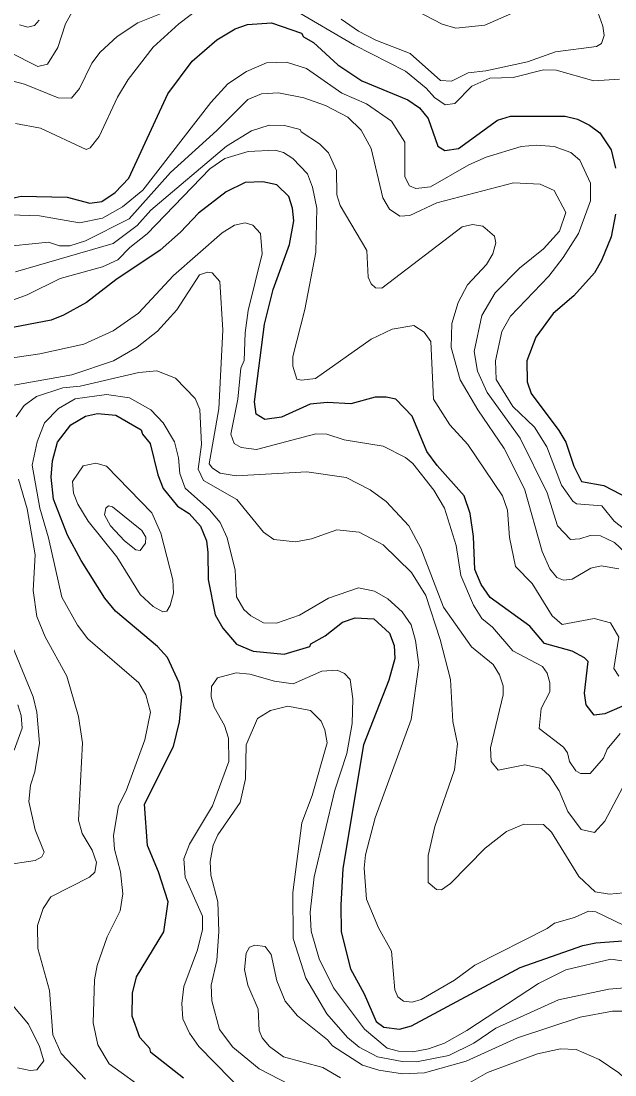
# Model space of a CAD drawing. Extents: x 673.3 to 698.5, y 6984.3 to 7012.3.
# Drawn here: x 689.47 to 690.355, y 7004.035 to 7005.606 of the extents above; entities that cross this region are included whole.
import ezdxf

# ---------------------------------------------------------------- set-up
doc = ezdxf.new("R2010")
doc.units = 0
doc.header["$LTSCALE"] = 0.032
doc.layers.add('1', color=7, linetype='Continuous', lineweight=25)
doc.layers.add('2', color=7, linetype='Continuous', lineweight=13)

msp = doc.modelspace()

# ---------------------------------------------------------------- linework, layer by layer
at = {"layer": '1'}
for points in [[(689.4524, 7005.3415), (689.4701, 7005.3455), (689.5385, 7005.3439), (689.5724, 7005.335), (689.5904, 7005.3373), (689.6104, 7005.3506), (689.6305, 7005.3724), (689.6885, 7005.4981), (689.7248, 7005.5464), (689.7618, 7005.5784), (689.789, 7005.5946), (689.8073, 7005.6012), (689.843, 7005.6036), (689.888, 7005.5884), (689.8908, 7005.5831), (689.9057, 7005.5743), (689.9422, 7005.5412), (689.978, 7005.5175), (690.0463, 7005.489), (690.0639, 7005.4771), (690.077, 7005.4614), (690.0914, 7005.4199), (690.1015, 7005.4135), (690.1218, 7005.4165), (690.1803, 7005.4587), (690.1995, 7005.4646), (690.2812, 7005.4644), (690.2991, 7005.4603), (690.317, 7005.4513), (690.3327, 7005.4396), (690.3494, 7005.4142), (690.3561, 7005.387)], [(690.3759, 7004.589), (690.3401, 7004.5736), (690.3241, 7004.5717), (690.3124, 7004.5871), (690.3098, 7004.6045), (690.3152, 7004.6518), (690.3097, 7004.6573), (690.2912, 7004.667), (690.2503, 7004.6786), (690.2282, 7004.7045), (690.169, 7004.7468), (690.1559, 7004.7663), (690.1461, 7004.7888), (690.1442, 7004.8379), (690.1395, 7004.8723), (690.1306, 7004.8985), (690.0901, 7004.9438), (690.0748, 7004.9645), (690.0531, 7005.0173), (690.0284, 7005.0426), (690.0141, 7005.0458), (689.9978, 7005.0458), (689.9616, 7005.036), (689.9264, 7005.0376), (689.9007, 7005.0353), (689.858, 7005.0158), (689.8333, 7005.0126), (689.8205, 7005.0205), (689.8179, 7005.0387), (689.8328, 7005.1547), (689.8459, 7005.206), (689.87, 7005.2733), (689.8764, 7005.3085), (689.8747, 7005.3273), (689.8689, 7005.345), (689.8512, 7005.3622), (689.8303, 7005.3667), (689.804, 7005.3658), (689.7757, 7005.3516), (689.7345, 7005.32), (689.7076, 7005.2915), (689.6771, 7005.265), (689.6111, 7005.2205), (689.5676, 7005.1866), (689.5333, 7005.1678), (689.5147, 7005.1604), (689.4472, 7005.1476)], [(690.3561, 7005.3183), (690.3497, 7005.2847), (690.3353, 7005.2493), (690.3245, 7005.231), (690.294, 7005.197), (690.263, 7005.1702), (690.2374, 7005.135), (690.224, 7005.0999), (690.2242, 7005.0686), (690.2301, 7005.0513), (690.2716, 7004.9959), (690.2819, 7004.9785), (690.294, 7004.9427), (690.3053, 7004.92), (690.3385, 7004.9138), (690.3895, 7004.8878)], [(689.7119, 7004.0303), (689.6636, 7004.0689), (689.662, 7004.0744), (689.6472, 7004.0908), (689.6355, 7004.1227), (689.6362, 7004.157), (689.6421, 7004.1813), (689.6826, 7004.2486), (689.6891, 7004.2933), (689.6746, 7004.3378), (689.6582, 7004.3772), (689.6542, 7004.4387), (689.6972, 7004.5251), (689.7063, 7004.5615), (689.7095, 7004.599), (689.7057, 7004.6196), (689.6881, 7004.6576), (689.6732, 7004.674), (689.6109, 7004.7265), (689.595, 7004.746), (689.5596, 7004.802), (689.5393, 7004.8398), (689.5181, 7004.8938), (689.515, 7004.9265), (689.5166, 7004.9508), (689.5244, 7004.9785), (689.5444, 7005.0044), (689.5659, 7005.0176), (689.5841, 7005.0213), (689.6111, 7005.019), (689.6491, 7004.9969), (689.6509, 7004.9905), (689.6622, 7004.9766), (689.6739, 7004.93), (689.682, 7004.9096)], [(689.682, 7004.9096), (689.7029, 7004.883), (689.7203, 7004.8721), (689.7373, 7004.8534), (689.7462, 7004.8313), (689.7486, 7004.814), (689.7487, 7004.7739), (689.7592, 7004.7213), (689.7708, 7004.7011), (689.791, 7004.6775), (689.8161, 7004.667), (689.8623, 7004.6624), (689.9002, 7004.6742), (689.9019, 7004.6778), (689.9231, 7004.6901), (689.949, 7004.7102), (689.9682, 7004.7167), (689.9956, 7004.715), (690.0192, 7004.6941), (690.0262, 7004.6755), (690.0269, 7004.656), (690.0182, 7004.6238), (689.9804, 7004.5273), (689.9497, 7004.343), (689.9466, 7004.2883), (689.9473, 7004.2488), (689.9611, 7004.1934), (689.9814, 7004.156), (689.9991, 7004.1148), (690.0107, 7004.1064), (690.0339, 7004.1036), (690.0518, 7004.1086), (690.2141, 7004.1955), (690.3075, 7004.2283), (690.3265, 7004.2322), (690.374, 7004.2355)]]:
    msp.add_lwpolyline(points, dxfattribs=at)
at = {"layer": '2'}
for points in [[(689.553, 7005.6327), (689.5362, 7005.6021)], [(690.0347, 7005.6347), (690.0978, 7005.6018), (690.1178, 7005.5956), (690.1611, 7005.6003), (690.2453, 7005.637)], [(689.6889, 7005.6218), (689.6441, 7005.6039), (689.6133, 7005.5833), (689.5878, 7005.5602), (689.5754, 7005.5437), (689.5571, 7005.506), (689.545, 7005.4914), (689.5254, 7005.4921), (689.4752, 7005.5123), (689.431, 7005.5238)], [(689.7378, 7005.6272), (689.7049, 7005.6023), (689.6669, 7005.5676), (689.6298, 7005.5192), (689.6136, 7005.4932), (689.5865, 7005.4343), (689.5732, 7005.4172), (689.5669, 7005.4149), (689.499, 7005.4465), (689.4619, 7005.4538)], [(690.3619, 7005.5196), (690.3239, 7005.5175), (690.2677, 7005.5334), (690.2486, 7005.5336), (690.2034, 7005.5223), (690.1685, 7005.5212), (690.1417, 7005.5096), (690.1164, 7005.4837), (690.1023, 7005.4815), (690.0863, 7005.4925), (690.0737, 7005.5065), (690.0428, 7005.5315), (689.9669, 7005.5706), (689.8769, 7005.6234)], [(690.3274, 7005.6267), (690.3373, 7005.5988), (690.3389, 7005.5849), (690.335, 7005.5731), (690.3278, 7005.5685), (690.2666, 7005.5604), (690.2248, 7005.5456), (690.1629, 7005.5321), (690.1363, 7005.5291), (690.1115, 7005.5166), (690.095, 7005.5179), (690.0499, 7005.558), (689.9987, 7005.5778), (689.9727, 7005.5916), (689.9473, 7005.6094)], [(689.5362, 7005.6021), (689.525, 7005.5669), (689.5096, 7005.5424), (689.4951, 7005.5386), (689.4528, 7005.56)], [(689.4675, 7005.601), (689.4801, 7005.5971), (689.4901, 7005.6), (689.4968, 7005.6079)], [(689.4535, 7005.3177), (689.4974, 7005.3162), (689.5571, 7005.3055), (689.5916, 7005.3127), (689.6213, 7005.3296), (689.6515, 7005.3544), (689.7528, 7005.485), (689.7781, 7005.5126), (689.8061, 7005.5312), (689.836, 7005.5439), (689.8658, 7005.545), (689.8955, 7005.5358), (689.948, 7005.4991), (689.9847, 7005.4831), (690.022, 7005.4572), (690.0419, 7005.4259), (690.0418, 7005.3741), (690.0489, 7005.3606), (690.0584, 7005.3569), (690.0803, 7005.3592), (690.1376, 7005.3922), (690.1634, 7005.4034), (690.2154, 7005.4194), (690.238, 7005.4213), (690.2646, 7005.4196), (690.2896, 7005.4105), (690.303, 7005.3992), (690.3185, 7005.3645), (690.3187, 7005.3382), (690.301, 7005.2899), (690.2781, 7005.2537), (690.2564, 7005.2263), (690.1997, 7005.1663), (690.1865, 7005.1436), (690.177, 7005.0997), (690.1783, 7005.0721), (690.203, 7005.0318), (690.2354, 7005.0012), (690.2534, 7004.9717), (690.2756, 7004.9143), (690.2924, 7004.8904), (690.2977, 7004.8868), (690.3358, 7004.8835), (690.3539, 7004.8607), (690.3914, 7004.8315)], [(690.4037, 7004.7828), (690.3547, 7004.8289), (690.3336, 7004.8388), (690.3181, 7004.8397), (690.303, 7004.8346), (690.2891, 7004.8336), (690.2696, 7004.8541), (690.2543, 7004.9033), (690.2137, 7004.9845), (690.1648, 7005.0527), (690.1504, 7005.0847), (690.1452, 7005.1139), (690.1568, 7005.1677), (690.1768, 7005.2011), (690.2131, 7005.2382), (690.2489, 7005.2667), (690.2725, 7005.2931), (690.2818, 7005.3212), (690.2647, 7005.3537), (690.2439, 7005.3633), (690.2041, 7005.365), (690.0897, 7005.3356), (690.0494, 7005.3165), (690.0343, 7005.3155), (690.0191, 7005.326), (690.0092, 7005.3429), (689.992, 7005.4163), (689.9768, 7005.4438), (689.9568, 7005.4629), (689.9239, 7005.4805), (689.8913, 7005.4922), (689.8535, 7005.4994), (689.8284, 7005.4977), (689.8081, 7005.4895), (689.7616, 7005.4432), (689.6926, 7005.3807), (689.631, 7005.3117), (689.5659, 7005.2786), (689.5427, 7005.2714), (689.5271, 7005.2714), (689.5107, 7005.2769), (689.4325, 7005.2689)], [(689.4615, 7005.2327), (689.6072, 7005.2748), (689.643, 7005.3017), (689.6635, 7005.3247), (689.7762, 7005.4201), (689.8132, 7005.4427), (689.8398, 7005.4513), (689.8627, 7005.4507), (689.8861, 7005.4447), (689.8877, 7005.4412), (689.915, 7005.4234), (689.9281, 7005.41), (689.94, 7005.3835), (689.9408, 7005.3472), (689.9454, 7005.3314), (689.9854, 7005.2642), (689.9875, 7005.2246), (689.9919, 7005.2147), (689.9983, 7005.2089), (690.0076, 7005.208), (690.1272, 7005.2997), (690.1428, 7005.3031), (690.1584, 7005.3008), (690.1756, 7005.2856), (690.1777, 7005.276), (690.1733, 7005.2594), (690.1637, 7005.2435), (690.1356, 7005.213), (690.1217, 7005.1869), (690.1118, 7005.1557), (690.111, 7005.1196), (690.1247, 7005.0713), (690.151, 7005.0269), (690.1902, 7004.9694), (690.2205, 7004.9092), (690.2468, 7004.8156), (690.258, 7004.7899), (690.2684, 7004.777), (690.2784, 7004.773), (690.2916, 7004.7743), (690.3193, 7004.791), (690.3346, 7004.7941), (690.361, 7004.79)], [(690.3609, 7004.6298), (690.3536, 7004.6412), (690.361, 7004.6879), (690.3483, 7004.7091), (690.3244, 7004.7158), (690.2767, 7004.7066), (690.2618, 7004.7199), (690.2317, 7004.7679), (690.207, 7004.793), (690.1981, 7004.8366), (690.1948, 7004.8772), (690.1875, 7004.8985), (690.136, 7004.9752), (690.1091, 7005.0046), (690.0845, 7005.0425), (690.0808, 7005.1285), (690.0709, 7005.1427), (690.0553, 7005.1524), (690.0232, 7005.1473), (689.9919, 7005.1321), (689.9089, 7005.0736), (689.8882, 7005.0711), (689.8809, 7005.0727), (689.8749, 7005.0919), (689.8749, 7005.1065), (689.8927, 7005.1766), (689.9091, 7005.2619), (689.9107, 7005.3277), (689.9043, 7005.3587), (689.8967, 7005.3789), (689.8751, 7005.4015), (689.8613, 7005.4104), (689.8489, 7005.4139), (689.8085, 7005.4122), (689.7736, 7005.4017), (689.7514, 7005.3861), (689.6581, 7005.2891), (689.632, 7005.2687), (689.6142, 7005.2506), (689.5915, 7005.2402), (689.5284, 7005.2224), (689.4793, 7005.1982), (689.4307, 7005.1808)], [(689.3525, 7005.0888), (689.498, 7005.1102), (689.5635, 7005.1249), (689.6072, 7005.1445), (689.6448, 7005.1708), (689.697, 7005.2272), (689.7695, 7005.2907), (689.788, 7005.302), (689.8039, 7005.3056), (689.8153, 7005.3023), (689.8269, 7005.2897), (689.8292, 7005.2596), (689.8085, 7005.1751), (689.8038, 7005.1415), (689.8023, 7005.1002), (689.7975, 7005.089), (689.7932, 7005.0426), (689.7828, 7004.9903), (689.7876, 7004.9768), (689.7979, 7004.9705), (689.8208, 7004.9675), (689.9095, 7004.9911), (689.9255, 7004.9904), (689.9516, 7004.9822), (690.0095, 7004.9724), (690.0428, 7004.9558), (690.0537, 7004.9466), (690.0853, 7004.9071), (690.1011, 7004.8804), (690.1185, 7004.8244), (690.1252, 7004.78), (690.1442, 7004.7358), (690.1567, 7004.7159), (690.1728, 7004.703), (690.2028, 7004.6674), (690.247, 7004.6444), (690.2542, 7004.6344), (690.2583, 7004.6196), (690.2583, 7004.6063), (690.2454, 7004.5813), (690.2421, 7004.5517), (690.2786, 7004.5237), (690.2843, 7004.5156), (690.2872, 7004.5027), (690.2969, 7004.4887), (690.3039, 7004.4847), (690.3183, 7004.4847), (690.3382, 7004.5075), (690.3435, 7004.5211), (690.363, 7004.5442)], [(689.7504, 7004.9465), (689.7648, 7005.0284), (689.7706, 7005.1454), (689.7664, 7005.2182), (689.755, 7005.2313), (689.748, 7005.2321), (689.7361, 7005.228), (689.7022, 7005.1759), (689.6734, 7005.1441), (689.643, 7005.1201), (689.6079, 7005.1), (689.5454, 7005.0792), (689.4, 7005.0531)], [(689.5583, 7005.0621), (689.6457, 7005.0824), (689.6722, 7005.0849), (689.7003, 7005.0739), (689.7296, 7005.0436), (689.7363, 7005.0271), (689.7388, 7004.9749), (689.734, 7004.9385), (689.7417, 7004.9213), (689.7914, 7004.8931), (689.8315, 7004.8443), (689.8466, 7004.8333), (689.8792, 7004.83), (689.9027, 7004.8347), (689.9405, 7004.8479), (689.974, 7004.8444), (690.0098, 7004.8253), (690.0519, 7004.7841), (690.0732, 7004.7499), (690.0944, 7004.6845), (690.1101, 7004.6248), (690.1135, 7004.5623), (690.1206, 7004.5287), (690.1159, 7004.49), (690.0867, 7004.4056), (690.0767, 7004.3622), (690.0768, 7004.322), (690.0892, 7004.3115), (690.0968, 7004.3113), (690.1098, 7004.3205), (690.1618, 7004.3735), (690.1934, 7004.3982), (690.2193, 7004.4089), (690.2488, 7004.4087), (690.2606, 7004.397), (690.3012, 7004.3312), (690.3258, 7004.3082), (690.3469, 7004.3048), (690.368, 7004.3068)], [(689.4628, 7005.0163), (689.4745, 7005.0332), (689.4931, 7005.0467), (689.5322, 7005.0597), (689.5583, 7005.0621)], [(690.3823, 7004.2516), (690.3268, 7004.2786), (690.3156, 7004.2793), (690.2948, 7004.2699), (690.2652, 7004.2616), (690.2543, 7004.2535), (690.1463, 7004.199), (690.1161, 7004.1765), (690.0663, 7004.1476), (690.0531, 7004.1435), (690.0398, 7004.1452), (690.0313, 7004.1516), (690.0271, 7004.1623), (690.0222, 7004.2197), (690.0029, 7004.2544), (689.9849, 7004.2971), (689.9815, 7004.3433), (689.9833, 7004.3632), (689.9979, 7004.4186), (690.0516, 7004.5649), (690.063, 7004.6465), (690.0581, 7004.6831), (690.0515, 7004.7062), (690.0378, 7004.7255), (690.0168, 7004.7451), (689.9968, 7004.7565), (689.973, 7004.7614), (689.928, 7004.7462), (689.8848, 7004.7205), (689.8509, 7004.7086), (689.8314, 7004.7095), (689.8124, 7004.7197), (689.8022, 7004.7293), (689.791, 7004.7478), (689.7892, 7004.7876), (689.7772, 7004.8359), (689.7669, 7004.8587), (689.7507, 7004.8776), (689.7145, 7004.9098), (689.7064, 7004.9319), (689.7046, 7004.9551), (689.6986, 7004.9789), (689.6819, 7005.0073), (689.6633, 7005.0268), (689.6316, 7005.0448), (689.5975, 7005.0498), (689.5504, 7005.0431), (689.5256, 7005.0286), (689.5048, 7005.0074), (689.494, 7004.9793), (689.4864, 7004.9444), (689.4978, 7004.8802), (689.5109, 7004.8358), (689.5309, 7004.7474), (689.5541, 7004.7056)], [(690.3714, 7004.4725), (690.3402, 7004.4136), (690.3247, 7004.3969), (690.3047, 7004.4013), (690.285, 7004.4282), (690.2722, 7004.4586), (690.2575, 7004.4814), (690.2455, 7004.4919), (690.2206, 7004.4976), (690.1809, 7004.4898), (690.1707, 7004.5024), (690.1696, 7004.5227), (690.1883, 7004.6017), (690.1883, 7004.6155), (690.1832, 7004.6316), (690.1735, 7004.6469), (690.1415, 7004.6734), (690.0994, 7004.7328), (690.066, 7004.8205), (690.0478, 7004.8538), (690.014, 7004.8902), (689.9902, 7004.9077), (689.9546, 7004.926), (689.8957, 7004.9343), (689.7905, 7004.9284), (689.7666, 7004.9326), (689.7554, 7004.9397), (689.7504, 7004.9465)], [(689.5658, 7004.029), (689.5295, 7004.0672), (689.5174, 7004.0948), (689.5123, 7004.1612), (689.4952, 7004.2235), (689.4947, 7004.2579), (689.5029, 7004.2833), (689.5145, 7004.3008), (689.5719, 7004.3303), (689.5799, 7004.3376), (689.5825, 7004.3517), (689.576, 7004.3704), (689.5612, 7004.3954), (689.5556, 7004.4149), (689.5613, 7004.5302), (689.5555, 7004.5694), (689.5382, 7004.6299), (689.5057, 7004.6886), (689.4933, 7004.7187), (689.488, 7004.7573), (689.4912, 7004.8104), (689.4791, 7004.8791), (689.466, 7004.9232)], [(689.5541, 7004.7056), (689.5697, 7004.6856), (689.6453, 7004.6196), (689.6559, 7004.6021), (689.663, 7004.576), (689.6545, 7004.5347), (689.6265, 7004.4589), (689.6153, 7004.4365), (689.6077, 7004.3921), (689.6092, 7004.3719), (689.6183, 7004.3378), (689.6215, 7004.3052), (689.6175, 7004.28), (689.5982, 7004.2411), (689.5833, 7004.1983), (689.5792, 7004.1772), (689.5776, 7004.113), (689.5843, 7004.0801), (689.6014, 7004.052), (689.6604, 7004.0092)], [(689.4564, 7004.6766), (689.4878, 7004.599), (689.4936, 7004.5759), (689.4977, 7004.53), (689.4906, 7004.487), (689.484, 7004.4671), (689.4815, 7004.4428), (689.4911, 7004.4007), (689.5042, 7004.3672), (689.5009, 7004.3603), (689.4911, 7004.3551), (689.4447, 7004.348)], [(689.8064, 7004.0046), (689.7347, 7004.0774), (689.7211, 7004.0973), (689.7112, 7004.1191), (689.7095, 7004.1416), (689.7128, 7004.1671), (689.7328, 7004.2215), (689.7405, 7004.2522), (689.7404, 7004.2718), (689.7147, 7004.3299), (689.7128, 7004.3576), (689.721, 7004.3791), (689.7553, 7004.4364), (689.7797, 7004.5027), (689.7794, 7004.5372), (689.773, 7004.5563), (689.7579, 7004.5835), (689.7535, 7004.5987), (689.7536, 7004.6143), (689.7629, 7004.6274), (689.7906, 7004.6345), (689.8108, 7004.6329), (689.8476, 7004.6224), (689.8757, 7004.6182), (689.9183, 7004.637), (689.9413, 7004.6385), (689.952, 7004.6339), (689.9605, 7004.625), (689.9643, 7004.5961), (689.9635, 7004.5593), (689.9555, 7004.5144), (689.9374, 7004.4596), (689.9067, 7004.3306), (689.9009, 7004.2781), (689.9024, 7004.2496), (689.9141, 7004.2082), (689.9357, 7004.1651), (689.9817, 7004.1034), (690.0155, 7004.0752), (690.0323, 7004.0709), (690.0537, 7004.0697), (690.0773, 7004.0742), (690.1011, 7004.0828), (690.1343, 7004.1015), (690.241, 7004.1714), (690.2819, 7004.1919), (690.3489, 7004.2077), (690.4272, 7004.1964)], [(689.4595, 7004.5193), (689.4715, 7004.5524), (689.4701, 7004.5712), (689.465, 7004.5872)], [(689.8701, 7004.0209), (689.8248, 7004.0443), (689.7854, 7004.0765), (689.7658, 7004.1028), (689.7541, 7004.1455), (689.7535, 7004.1691), (689.7616, 7004.2059), (689.7649, 7004.2491), (689.7633, 7004.2934), (689.753, 7004.3333), (689.7519, 7004.3535), (689.7564, 7004.3776), (689.7632, 7004.393), (689.7967, 7004.4412), (689.8047, 7004.4765), (689.8056, 7004.5274), (689.8225, 7004.5665), (689.842, 7004.5785), (689.8675, 7004.5848), (689.9014, 7004.5784), (689.9174, 7004.5626), (689.9228, 7004.5498), (689.926, 7004.5306), (689.9037, 7004.4517), (689.8886, 7004.4111), (689.8752, 7004.307), (689.8757, 7004.2388), (689.8946, 7004.1796), (689.9255, 7004.1262), (689.9564, 7004.0912), (689.9737, 7004.0768), (690.001, 7004.0621), (690.0381, 7004.0554), (690.0593, 7004.0547), (690.1078, 7004.0643), (690.1447, 7004.0825), (690.1778, 7004.1051), (690.2711, 7004.1474), (690.346, 7004.163), (690.3936, 7004.1671)], [(689.9461, 7004.0307), (689.9199, 7004.0464), (689.8609, 7004.0622), (689.8402, 7004.0774), (689.8293, 7004.0903), (689.825, 7004.1013), (689.8233, 7004.1335), (689.8081, 7004.1691), (689.8032, 7004.1925), (689.8053, 7004.2167), (689.8106, 7004.2257), (689.8184, 7004.2288), (689.8336, 7004.2267), (689.8429, 7004.2146), (689.8513, 7004.1756), (689.8638, 7004.1452), (689.8821, 7004.1231), (689.9267, 7004.0874), (689.9342, 7004.0784), (689.9788, 7004.0496), (690.0031, 7004.0421), (690.0383, 7004.0368), (690.0714, 7004.0385), (690.1336, 7004.0557), (690.2099, 7004.0905), (690.3034, 7004.1215), (690.3515, 7004.1305), (690.3689, 7004.1305)], [(689.4266, 7004.1755), (689.481, 7004.1111), (689.4976, 7004.0778), (689.504, 7004.0562), (689.4933, 7004.0428), (689.4836, 7004.0418), (689.4649, 7004.0459)], [(690.127, 7004.0171), (690.1653, 7004.0391), (690.2395, 7004.0666), (690.2741, 7004.0742), (690.2975, 7004.0734), (690.3315, 7004.0581), (690.3608, 7004.0386), (690.3815, 7004.0194)]]:
    msp.add_lwpolyline(points, dxfattribs=at)
for points in [[(689.6129, 7004.8078), (689.5702, 7004.8609), (689.5545, 7004.8864), (689.548, 7004.9026), (689.5467, 7004.9201), (689.5626, 7004.9433), (689.5814, 7004.9472), (689.5975, 7004.9429), (689.6647, 7004.8731), (689.6785, 7004.843), (689.6963, 7004.7736), (689.6972, 7004.7534), (689.6923, 7004.735), (689.6874, 7004.7267), (689.6812, 7004.7258), (689.6669, 7004.7335), (689.6473, 7004.7513)], [(689.6061, 7004.8821), (689.6002, 7004.8836), (689.5961, 7004.88), (689.5941, 7004.8705), (689.6033, 7004.8539), (689.6241, 7004.8314), (689.6412, 7004.8181), (689.6475, 7004.8171), (689.6554, 7004.8278), (689.6557, 7004.837), (689.6499, 7004.8471)]]:
    msp.add_lwpolyline(points, close=True, dxfattribs=at)

doc.saveas('drawing.dxf')
